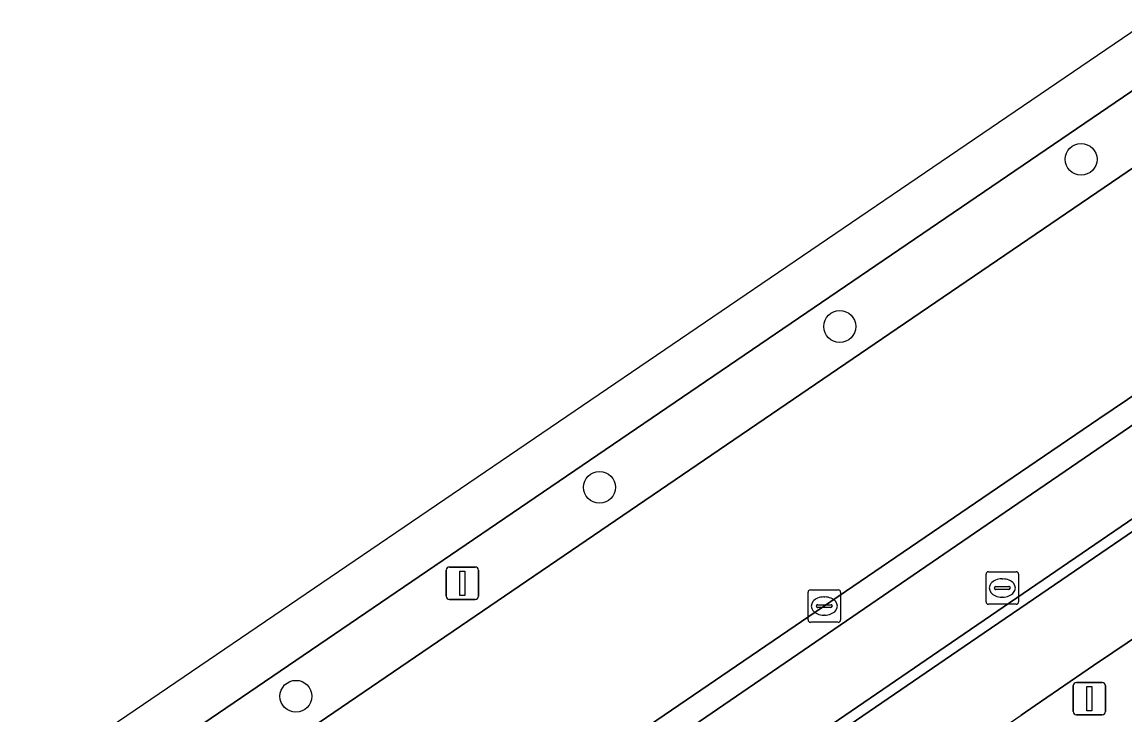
# Model space of a CAD drawing. Extents: x 158086 to 159499, y 382904 to 383981.
# Drawn here: x 158512.28 to 158546.2, y 383584.92 to 383606.24 of the extents above; entities that cross this region are included whole.
import ezdxf

# ---------------------------------------------------------------- set-up
doc = ezdxf.new("R2010")
doc.units = 0
for name, color, linetype in [('IMGEO_Berm_groen', 7, 'Continuous'), ('IMGEO_Boom', 7, 'Continuous'), ('IMGEO_Fietspad_gesloten', 7, 'Continuous'), ('IMGEO_Groenvoorziening', 7, 'Continuous'), ('IMGEO_Haag', 7, 'Continuous'), ('IMGEO_Kolk', 7, 'Continuous'), ('IMGEO_Lichtmast', 7, 'Continuous'), ('IMGEO_OVBaan_gesloten', 7, 'Continuous'), ('IMGEO_Rijbaan_lokaal_open', 7, 'Continuous'), ('IMGEO_Rijbaan_regionaal_gesloten', 7, 'Continuous'), ('IMGEO_Rioolput', 7, 'Continuous'), ('IMGEO_Verkeerseiland_open', 7, 'Continuous'), ('IMGEO_Voetpad_open', 7, 'Continuous')]:
    doc.layers.add(name, color=color, linetype=linetype)

msp = doc.modelspace()

# ---------------------------------------------------------------- linework, layer by layer
at = {"layer": 'IMGEO_Berm_groen'}
msp.add_lwpolyline([(158661.52, 383682.534), (158548.056, 383605.231), (158537.837, 383598.268), (158500, 383572.487), (158425.464, 383521.701), (158412.679, 383512.917), (158399.643, 383503.685), (158401.599, 383501.25), (158412.794, 383510.243), (158418.409, 383514.401), (158426.656, 383520.079), (158500, 383570.082), (158538.968, 383596.649), (158549.805, 383604.037), (158646.334, 383669.776)], dxfattribs=at)
at = {"layer": 'IMGEO_Boom'}
for centre in [(158544.854, 383602.012), (158537.432, 383596.868), (158530.043, 383591.92), (158520.706, 383585.492)]:
    msp.add_circle(centre, 0.489, dxfattribs=at)
at = {"layer": 'IMGEO_Fietspad_gesloten'}
for points in [[(158406.477, 383492.138), (158407.038, 383492.595), (158415.949, 383500), (158420.474, 383503.76), (158424.552, 383506.994), (158427.887, 383509.53), (158436.47, 383515.388), (158443.607, 383520.298), (158444.263, 383520.715), (158445.933, 383521.775), (158446.621, 383522.245), (158446.476, 383522.514), (158500, 383559.162), (158541.26, 383587.412), (158544.075, 383589.339), (158618.844, 383640.502), (158640.443, 383655.157), (158646.899, 383659.567), (158648.236, 383660.378)], [(158643.219, 383659.898), (158616.779, 383641.989), (158544.359, 383592.419), (158542.712, 383591.29), (158500, 383562.025), (158434.999, 383517.487), (158427.133, 383512.095)]]:
    msp.add_lwpolyline(points, dxfattribs=at)
at = {"layer": 'IMGEO_Groenvoorziening'}
for points in [[(158427.133, 383512.095), (158434.999, 383517.487), (158500, 383562.025), (158542.712, 383591.29), (158544.359, 383592.419), (158616.779, 383641.989), (158643.219, 383659.898)], [(158609.643, 383637.826), (158596.373, 383628.777), (158581.924, 383618.931), (158567.48, 383609.075), (158549.745, 383596.961), (158545.402, 383594.03), (158542.284, 383591.903), (158520.007, 383576.707), (158505.553, 383566.876), (158500, 383563.101), (158493.571, 383558.73), (158476.685, 383547.207), (158462.204, 383537.344), (158446.926, 383526.907), (158434.349, 383518.331)]]:
    msp.add_lwpolyline(points, dxfattribs=at)
at = {"layer": 'IMGEO_Haag'}
for points in [[(158427.133, 383512.095), (158434.999, 383517.487), (158500, 383562.025), (158542.712, 383591.29), (158544.359, 383592.419), (158616.779, 383641.989), (158643.219, 383659.898)], [(158609.643, 383637.826), (158596.373, 383628.777), (158581.924, 383618.931), (158567.48, 383609.075), (158549.745, 383596.961), (158545.402, 383594.03), (158542.284, 383591.903), (158520.007, 383576.707), (158505.553, 383566.876), (158500, 383563.101), (158493.571, 383558.73), (158476.685, 383547.207), (158462.204, 383537.344), (158446.926, 383526.907), (158434.349, 383518.331)]]:
    msp.add_lwpolyline(points, dxfattribs=at)
at = {"layer": 'IMGEO_Kolk'}
for p, q in [((158536.455, 383587.84), (158536.455, 383588.692)), ((158536.53, 383588.766), (158537.382, 383588.766)), ((158537.456, 383588.692), (158537.456, 383587.84)), ((158536.757, 383588.309), (158537.155, 383588.309)), ((158536.943, 383588.546), (158536.968, 383588.546)), ((158536.714, 383588.26), (158536.714, 383588.272)), ((158537.152, 383588.223), (158536.754, 383588.223)), ((158536.966, 383587.986), (158536.941, 383587.986)), ((158537.198, 383588.272), (158537.198, 383588.26)), ((158537.382, 383587.766), (158536.53, 383587.766))]:
    msp.add_line(p, q, dxfattribs=at)
for points in [[(158536.455, 383587.84), (158536.455, 383588.692)], [(158536.53, 383588.766), (158537.382, 383588.766)], [(158537.456, 383588.692), (158537.456, 383587.84)], [(158537.382, 383587.766), (158536.53, 383587.766)]]:
    msp.add_lwpolyline(points, dxfattribs=at)
for centre, radius, start, end in [((158536.532, 383588.69), 0.0765, 91.552, 178.448), ((158536.532, 383588.69), 0.0765, 91.552, 178.448), ((158537.38, 383588.69), 0.0765, 1.552, 88.448), ((158537.38, 383588.69), 0.0765, 1.552, 88.448), ((158536.754, 383588.269), 0.0403, 85.8775, 175.7526), ((158537.159, 383588.271), 0.0386, 1.7309, 96.639), ((158536.751, 383588.259), 0.0366, 178.938, 274.7102), ((158537.155, 383588.266), 0.043, 264.8664, 352.4533), ((158536.532, 383587.842), 0.0765, 181.552, 268.448), ((158536.532, 383587.842), 0.0765, 181.552, 268.448), ((158537.38, 383587.842), 0.0765, 271.552, 358.448), ((158537.38, 383587.842), 0.0765, 271.552, 358.448)]:
    msp.add_arc(centre, radius, start, end, dxfattribs=at)
for centre, major_axis, ratio, start_param, end_param in [((158536.942, 383588.266), (-0.387, 0.002), 0.722429, 4.712389, 7.853982), ((158536.967, 383588.266), (-0.39, 0.002), 0.717154, 1.570796, 4.712389)]:
    msp.add_ellipse(centre, major_axis=major_axis, ratio=ratio, start_param=start_param, end_param=end_param, dxfattribs=at)
at = {"layer": 'IMGEO_Lichtmast'}
for p, q in [((158525.329, 383588.568), (158525.329, 383589.368)), ((158525.329, 383589.368), (158525.329, 383588.568)), ((158525.429, 383589.468), (158526.219, 383589.468)), ((158526.219, 383589.468), (158525.429, 383589.468)), ((158526.319, 383589.368), (158526.319, 383588.568)), ((158526.319, 383588.568), (158526.319, 383589.368)), ((158526.219, 383588.468), (158525.429, 383588.468)), ((158525.429, 383588.468), (158526.219, 383588.468)), ((158544.71, 383585.917), (158545.5, 383585.917)), ((158545.5, 383585.917), (158544.71, 383585.917)), ((158544.61, 383585.017), (158544.61, 383585.817)), ((158544.61, 383585.817), (158544.61, 383585.017)), ((158545.6, 383585.817), (158545.6, 383585.017)), ((158545.6, 383585.017), (158545.6, 383585.817)), ((158545.5, 383584.917), (158544.71, 383584.917)), ((158544.71, 383584.917), (158545.5, 383584.917))]:
    msp.add_line(p, q, dxfattribs=at)
for points in [[(158525.749, 383589.343), (158525.899, 383589.343), (158525.899, 383588.593), (158525.749, 383588.593), (158525.749, 383589.343)], [(158545.03, 383585.792), (158545.18, 383585.792), (158545.18, 383585.042), (158545.03, 383585.042), (158545.03, 383585.792)]]:
    msp.add_lwpolyline(points, dxfattribs=at)
for centre, start, end in [((158525.429, 383589.368), 90, 180), ((158525.429, 383589.368), 90, 180), ((158526.219, 383589.368), 0, 90), ((158526.219, 383589.368), 360, 90), ((158525.429, 383588.568), 180, 270), ((158525.429, 383588.568), 180, 270), ((158526.219, 383588.568), 270, 0), ((158526.219, 383588.568), 270, 0), ((158544.71, 383585.817), 90, 180), ((158544.71, 383585.817), 90, 180), ((158545.5, 383585.817), 0, 90), ((158545.5, 383585.817), 360, 90), ((158544.71, 383585.017), 180, 270), ((158544.71, 383585.017), 180, 270), ((158545.5, 383585.017), 270, 0), ((158545.5, 383585.017), 270, 0)]:
    msp.add_arc(centre, 0.1, start, end, dxfattribs=at)
at = {"layer": 'IMGEO_OVBaan_gesloten'}
msp.add_lwpolyline([(158637.817, 383668.138), (158540.809, 383602.111), (158416.544, 383517.531), (158365.354, 383481.561), (158366.291, 383480.217), (158366.7, 383480.506), (158367.706, 383481.204), (158382.012, 383491.237), (158388.342, 383495.7), (158394.487, 383500), (158394.668, 383500.127), (158398.126, 383502.611), (158399.643, 383503.685), (158412.679, 383512.917), (158425.464, 383521.701), (158500, 383572.487), (158537.837, 383598.268), (158548.056, 383605.231), (158661.52, 383682.534)], dxfattribs=at)
at = {"layer": 'IMGEO_Rijbaan_lokaal_open'}
for points in [[(158646.837, 383659.134), (158640.621, 383654.875), (158619.029, 383640.224), (158544.259, 383589.076), (158541.457, 383587.159), (158500, 383558.782), (158446.621, 383522.245), (158445.933, 383521.775)], [(158509.297, 383561.87), (158518.272, 383568.017), (158520.325, 383569.401), (158527.122, 383574.06), (158535.161, 383579.515), (158543.008, 383584.914), (158543.436, 383585.211), (158545.232, 383586.434), (158545.824, 383586.835), (158548.973, 383588.965), (158549.969, 383589.664), (158551.551, 383590.748), (158563.146, 383598.681), (158573.479, 383605.764), (158577, 383608.163)]]:
    msp.add_lwpolyline(points, dxfattribs=at)
at = {"layer": 'IMGEO_Rijbaan_regionaal_gesloten'}
for points in [[(158646.334, 383669.776), (158549.805, 383604.037), (158538.968, 383596.649), (158500, 383570.082), (158426.656, 383520.079)], [(158434.349, 383518.331), (158446.926, 383526.907), (158462.204, 383537.344), (158476.685, 383547.207), (158493.571, 383558.73), (158500, 383563.101), (158505.553, 383566.876), (158520.007, 383576.707), (158542.284, 383591.903), (158545.402, 383594.03), (158549.745, 383596.961), (158567.48, 383609.075), (158581.924, 383618.931), (158596.373, 383628.777), (158609.643, 383637.826)]]:
    msp.add_lwpolyline(points, dxfattribs=at)
at = {"layer": 'IMGEO_Rioolput'}
for p, q in [((158542.004, 383589.322), (158542.856, 383589.322)), ((158541.929, 383588.396), (158541.929, 383589.248)), ((158542.417, 383589.102), (158542.442, 383589.102)), ((158542.93, 383589.248), (158542.93, 383588.396)), ((158542.188, 383588.816), (158542.188, 383588.828)), ((158542.626, 383588.779), (158542.228, 383588.779)), ((158542.231, 383588.865), (158542.629, 383588.865)), ((158542.672, 383588.828), (158542.672, 383588.816)), ((158542.856, 383588.322), (158542.004, 383588.322)), ((158542.44, 383588.542), (158542.415, 383588.542))]:
    msp.add_line(p, q, dxfattribs=at)
for points in [[(158542.004, 383589.322), (158542.856, 383589.322)], [(158541.929, 383588.396), (158541.929, 383589.248)], [(158542.93, 383589.248), (158542.93, 383588.396)], [(158542.856, 383588.322), (158542.004, 383588.322)]]:
    msp.add_lwpolyline(points, dxfattribs=at)
for centre, radius, start, end in [((158542.006, 383589.246), 0.0765, 91.552, 178.448), ((158542.006, 383589.246), 0.0765, 91.552, 178.448), ((158542.854, 383589.246), 0.0765, 1.552, 88.448), ((158542.854, 383589.246), 0.0765, 1.552, 88.448), ((158542.228, 383588.825), 0.0403, 85.8775, 175.7526), ((158542.225, 383588.815), 0.0366, 178.938, 274.7102), ((158542.629, 383588.822), 0.043, 264.8664, 352.4533), ((158542.633, 383588.827), 0.0386, 1.7309, 96.639), ((158542.006, 383588.398), 0.0765, 181.552, 268.448), ((158542.006, 383588.398), 0.0765, 181.552, 268.448), ((158542.854, 383588.398), 0.0765, 271.552, 358.448), ((158542.854, 383588.398), 0.0765, 271.552, 358.448)]:
    msp.add_arc(centre, radius, start, end, dxfattribs=at)
for centre, major_axis, ratio, start_param, end_param in [((158542.416, 383588.822), (-0.387, 0.002), 0.722429, 4.712389, 7.853982), ((158542.441, 383588.822), (-0.39, 0.002), 0.717154, 1.570796, 4.712389)]:
    msp.add_ellipse(centre, major_axis=major_axis, ratio=ratio, start_param=start_param, end_param=end_param, dxfattribs=at)
at = {"layer": 'IMGEO_Verkeerseiland_open'}
msp.add_lwpolyline([(158649.379, 383658.827), (158648.905, 383659.524), (158648.236, 383660.378), (158646.899, 383659.567), (158640.443, 383655.157), (158618.844, 383640.502), (158544.075, 383589.339), (158541.26, 383587.412), (158500, 383559.162), (158446.476, 383522.514), (158446.621, 383522.245), (158500, 383558.782), (158541.457, 383587.159), (158544.259, 383589.076), (158619.029, 383640.224), (158640.621, 383654.875), (158646.837, 383659.134)], dxfattribs=at)
at = {"layer": 'IMGEO_Voetpad_open'}
msp.add_lwpolyline([(158551.551, 383590.748), (158549.969, 383589.664), (158548.973, 383588.965), (158545.824, 383586.835), (158545.232, 383586.434), (158543.436, 383585.211), (158543.008, 383584.914)], dxfattribs=at)

doc.saveas('drawing.dxf')
